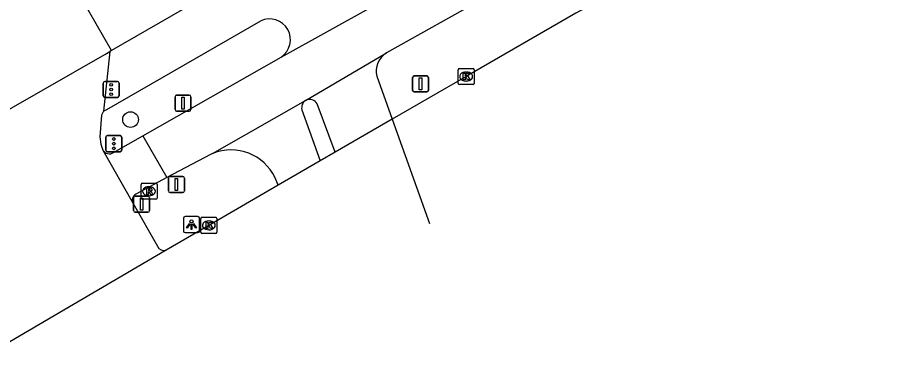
# Model space of a CAD drawing. Extents: x 158461 to 159795, y 387220 to 388672.
# Drawn here: x 159116.7 to 159171, y 387390.8 to 387412.7 of the extents above; entities that cross this region are included whole.
import ezdxf

# ---------------------------------------------------------------- set-up
doc = ezdxf.new("R2010")
doc.units = 0
for name, color, linetype in [('IMGEO_Boom', 7, 'Continuous'), ('IMGEO_Fietspad_gesloten', 7, 'Continuous'), ('IMGEO_Fietspad_open', 7, 'Continuous'), ('IMGEO_Groenvoorziening', 7, 'Continuous'), ('IMGEO_Kolk', 7, 'Continuous'), ('IMGEO_Lichtpunt', 7, 'Continuous'), ('IMGEO_Rijbaan_lokaal_gesloten', 7, 'Continuous'), ('IMGEO_Rioolput', 7, 'Continuous'), ('IMGEO_Verkeersbordpaal', 7, 'Continuous'), ('IMGEO_Verkeersregelinstallatiepaal', 7, 'Continuous'), ('IMGEO_Voetpad_open', 7, 'Continuous')]:
    doc.layers.add(name, color=color, linetype=linetype)

msp = doc.modelspace()

# ---------------------------------------------------------------- linework, layer by layer
at = {"layer": 'IMGEO_Boom'}
msp.add_circle((159123.778, 387406.36), 0.489, dxfattribs=at)
at = {"layer": 'IMGEO_Fietspad_gesloten'}
for points in [[(159152.074, 387417.429), (159139.747, 387410.516)], [(159133.165, 387410.259), (159138.856, 387413.418)], [(159134.694, 387407.556), (159139.747, 387410.516)], [(159124.549, 387405.346), (159133.165, 387410.259)], [(159128.899, 387404.242), (159134.694, 387407.556)], [(159122.721, 387404.304), (159124.549, 387405.346)], [(159124.549, 387405.346), (159126.047, 387402.744)], [(159122.047, 387404.465), (159123.937, 387401.136)], [(159128.899, 387404.242), (159128.76, 387404.181), (159126.047, 387402.744)], [(159126.047, 387402.744), (159124.109, 387401.717)]]:
    msp.add_lwpolyline(points, dxfattribs=at)
for centre, radius, start, end in [((159122.461, 387404.705), 0.478, 210.1163, 303.0145), ((159124.312, 387401.341), 0.427, 118.3127, 208.7055)]:
    msp.add_arc(centre, radius, start, end, dxfattribs=at)
at = {"layer": 'IMGEO_Fietspad_open'}
for points in [[(159134.461, 387406.962), (159135.612, 387403.795)], [(159132.981, 387402.272), (159132.796, 387402.735)]]:
    msp.add_lwpolyline(points, dxfattribs=at)
for centre, radius, start, end in [((159135.014, 387407.088), 0.567, 124.323, 192.8412), ((159130.051, 387401.428), 3.041, 25.4599, 112.2564)]:
    msp.add_arc(centre, radius, start, end, dxfattribs=at)
at = {"layer": 'IMGEO_Groenvoorziening'}
msp.add_lwpolyline([(159122.588, 387410.663), (159120.193, 387414.838)], dxfattribs=at)
at = {"layer": 'IMGEO_Kolk'}
for p, q in [((159144.206, 387408.619), (159144.206, 387409.471)), ((159144.281, 387409.545), (159145.133, 387409.545)), ((159144.694, 387409.325), (159144.719, 387409.325)), ((159145.207, 387409.471), (159145.207, 387408.619)), ((159144.717, 387408.765), (159144.692, 387408.765)), ((159145.133, 387408.545), (159144.281, 387408.545)), ((159128.163, 387399.346), (159128.163, 387400.198)), ((159128.238, 387400.272), (159129.09, 387400.272)), ((159128.651, 387400.052), (159128.676, 387400.052)), ((159129.164, 387400.198), (159129.164, 387399.346)), ((159129.09, 387399.272), (159128.238, 387399.272)), ((159128.674, 387399.492), (159128.649, 387399.492))]:
    msp.add_line(p, q, dxfattribs=at)
for points in [[(159144.206, 387408.619), (159144.206, 387409.471)], [(159144.281, 387409.545), (159145.133, 387409.545)], [(159145.207, 387409.471), (159145.207, 387408.619)], [(159144.527, 387409.245), (159144.65, 387409.245), (159144.65, 387409.094), (159144.78, 387409.245), (159144.944, 387409.245), (159144.798, 387409.094), (159144.951, 387408.845), (159144.799, 387408.845), (159144.714, 387409.009), (159144.65, 387408.942), (159144.65, 387408.845), (159144.527, 387408.845), (159144.527, 387409.245)], [(159145.133, 387408.545), (159144.281, 387408.545)], [(159128.163, 387399.346), (159128.163, 387400.198)], [(159128.238, 387400.272), (159129.09, 387400.272)], [(159129.164, 387400.198), (159129.164, 387399.346)], [(159128.484, 387399.972), (159128.607, 387399.972), (159128.607, 387399.821), (159128.737, 387399.972), (159128.901, 387399.972), (159128.755, 387399.821), (159128.908, 387399.572), (159128.756, 387399.572), (159128.671, 387399.736), (159128.607, 387399.669), (159128.607, 387399.572), (159128.484, 387399.572), (159128.484, 387399.972)], [(159129.09, 387399.272), (159128.238, 387399.272)]]:
    msp.add_lwpolyline(points, dxfattribs=at)
for centre, start, end in [((159144.283, 387409.469), 91.552, 178.448), ((159144.283, 387409.469), 91.552, 178.448), ((159145.131, 387409.469), 1.552, 88.448), ((159145.131, 387409.469), 1.552, 88.448), ((159144.283, 387408.621), 181.552, 268.448), ((159144.283, 387408.621), 181.552, 268.448), ((159145.131, 387408.621), 271.552, 358.448), ((159145.131, 387408.621), 271.552, 358.448), ((159128.24, 387400.196), 91.552, 178.448), ((159128.24, 387400.196), 91.552, 178.448), ((159129.088, 387400.196), 1.552, 88.448), ((159129.088, 387400.196), 1.552, 88.448), ((159128.24, 387399.348), 181.552, 268.448), ((159128.24, 387399.348), 181.552, 268.448), ((159129.088, 387399.348), 271.552, 358.448), ((159129.088, 387399.348), 271.552, 358.448)]:
    msp.add_arc(centre, 0.0765, start, end, dxfattribs=at)
for centre, major_axis, ratio, start_param, end_param in [((159144.693, 387409.045), (-0.387, 0.002), 0.722429, 4.712389, 7.853982), ((159144.718, 387409.045), (-0.39, 0.002), 0.717154, 1.570796, 4.712389), ((159128.65, 387399.772), (-0.387, 0.002), 0.722429, 4.712389, 7.853982), ((159128.675, 387399.772), (-0.39, 0.002), 0.717154, 1.570796, 4.712389)]:
    msp.add_ellipse(centre, major_axis=major_axis, ratio=ratio, start_param=start_param, end_param=end_param, dxfattribs=at)
at = {"layer": 'IMGEO_Lichtpunt'}
for p, q in [((159127.081, 387400.22), (159127.081, 387399.413)), ((159127.081, 387400.22), (159127.081, 387399.413)), ((159127.983, 387400.315), (159127.175, 387400.315)), ((159127.983, 387400.315), (159127.175, 387400.315)), ((159128.077, 387399.413), (159128.077, 387400.22)), ((159128.077, 387399.413), (159128.077, 387400.22)), ((159127.175, 387399.319), (159127.983, 387399.319)), ((159127.175, 387399.319), (159127.983, 387399.319))]:
    msp.add_line(p, q, dxfattribs=at)
for points in [[(159127.455, 387399.884), (159127.494, 387399.856), (159127.306, 387399.594), (159127.268, 387399.621), (159127.455, 387399.884)], [(159127.557, 387399.836), (159127.604, 387399.836), (159127.604, 387399.514), (159127.557, 387399.514), (159127.557, 387399.836)], [(159127.667, 387399.856), (159127.705, 387399.883), (159127.892, 387399.621), (159127.853, 387399.593), (159127.667, 387399.856)]]:
    msp.add_lwpolyline(points, dxfattribs=at)
msp.add_circle((159127.58, 387400.018), 0.0994, dxfattribs=at)
for centre, start, end in [((159127.175, 387400.22), 90, 180), ((159127.175, 387400.22), 90, 180), ((159127.983, 387400.22), 0, 90), ((159127.983, 387400.22), 0, 90), ((159127.175, 387399.413), 180, 270), ((159127.175, 387399.413), 180, 270), ((159127.983, 387399.413), 270, 0), ((159127.983, 387399.413), 270, 360)]:
    msp.add_arc(centre, 0.0946, start, end, dxfattribs=at)
at = {"layer": 'IMGEO_Rijbaan_lokaal_gesloten'}
for points in [[(159162.202, 387418.954), (159155.124, 387414.931), (159151.548, 387412.989), (159144.704, 387409.044), (159140.092, 387406.388)], [(159140.092, 387406.388), (159136.536, 387404.329)], [(159140.092, 387406.388), (159142.421, 387399.894)], [(159136.536, 387404.329), (159135.612, 387403.795)], [(159135.612, 387403.795), (159132.981, 387402.272)], [(159132.981, 387402.272), (159128.661, 387399.771), (159125.999, 387398.215)], [(159125.999, 387398.215), (159111.055, 387389.484)]]:
    msp.add_lwpolyline(points, dxfattribs=at)
at = {"layer": 'IMGEO_Rioolput'}
for p, q in [((159124.431, 387401.472), (159124.431, 387402.324)), ((159124.506, 387402.398), (159125.358, 387402.398)), ((159125.432, 387402.324), (159125.432, 387401.472)), ((159124.919, 387402.178), (159124.944, 387402.178)), ((159125.358, 387401.398), (159124.506, 387401.398)), ((159124.942, 387401.618), (159124.917, 387401.618))]:
    msp.add_line(p, q, dxfattribs=at)
for points in [[(159124.431, 387401.472), (159124.431, 387402.324)], [(159124.506, 387402.398), (159125.358, 387402.398)], [(159125.432, 387402.324), (159125.432, 387401.472)], [(159125.02, 387402.096), (159124.768, 387402.098), (159124.768, 387401.698)], [(159124.768, 387401.698), (159124.892, 387401.698), (159124.892, 387401.86), (159124.903, 387401.86)], [(159124.946, 387402.017), (159124.892, 387402.017), (159124.892, 387401.936)], [(159124.892, 387401.936), (159124.944, 387401.936)], [(159124.95, 387401.831), (159125.021, 387401.698), (159125.161, 387401.698), (159125.096, 387401.824)], [(159125.358, 387401.398), (159124.506, 387401.398)]]:
    msp.add_lwpolyline(points, dxfattribs=at)
for centre, radius, start, end in [((159124.508, 387402.322), 0.0765, 91.552, 178.448), ((159124.508, 387402.322), 0.0765, 91.552, 178.448), ((159125.356, 387402.322), 0.0765, 1.552, 88.448), ((159125.356, 387402.322), 0.0765, 1.552, 88.448), ((159124.902, 387401.807), 0.0533, 26.0293, 88.6989), ((159124.928, 387402.125), 0.19, 274.7715, 282.9687), ((159124.952, 387401.921), 0.0964, 77.0061, 93.1865), ((159124.966, 387401.978), 0.0378, 276.6634, 79.6772), ((159125.019, 387401.986), 0.109, 350.3612, 89.416), ((159125.017, 387401.986), 0.112, 277.5842, 350.9817), ((159125.001, 387401.771), 0.108, 29.5134, 73.7905), ((159124.508, 387401.474), 0.0765, 181.552, 268.448), ((159124.508, 387401.474), 0.0765, 181.552, 268.448), ((159125.356, 387401.474), 0.0765, 271.552, 358.448), ((159125.356, 387401.474), 0.0765, 271.552, 358.448)]:
    msp.add_arc(centre, radius, start, end, dxfattribs=at)
for centre, major_axis, ratio, start_param, end_param in [((159124.918, 387401.898), (-0.387, 0.002), 0.722429, 4.712389, 7.853982), ((159124.943, 387401.898), (-0.39, 0.002), 0.717154, 1.570796, 4.712389)]:
    msp.add_ellipse(centre, major_axis=major_axis, ratio=ratio, start_param=start_param, end_param=end_param, dxfattribs=at)
at = {"layer": 'IMGEO_Verkeersbordpaal'}
for p, q in [((159141.363, 387408.182), (159141.363, 387408.982)), ((159141.363, 387408.982), (159141.363, 387408.182)), ((159141.463, 387409.082), (159142.253, 387409.082)), ((159142.253, 387409.082), (159141.463, 387409.082)), ((159142.353, 387408.982), (159142.353, 387408.182)), ((159142.353, 387408.182), (159142.353, 387408.982)), ((159126.553, 387406.986), (159126.553, 387407.786)), ((159126.553, 387407.786), (159126.553, 387406.986)), ((159126.653, 387407.886), (159127.443, 387407.886)), ((159127.443, 387407.886), (159126.653, 387407.886)), ((159127.543, 387407.786), (159127.543, 387406.986)), ((159127.543, 387406.986), (159127.543, 387407.786)), ((159142.253, 387408.082), (159141.463, 387408.082)), ((159141.463, 387408.082), (159142.253, 387408.082)), ((159127.443, 387406.886), (159126.653, 387406.886)), ((159126.653, 387406.886), (159127.443, 387406.886)), ((159126.244, 387402.814), (159127.034, 387402.814)), ((159127.034, 387402.814), (159126.244, 387402.814)), ((159126.144, 387401.914), (159126.144, 387402.714)), ((159126.144, 387402.714), (159126.144, 387401.914)), ((159127.134, 387402.714), (159127.134, 387401.914)), ((159127.134, 387401.914), (159127.134, 387402.714)), ((159127.034, 387401.814), (159126.244, 387401.814)), ((159126.244, 387401.814), (159127.034, 387401.814)), ((159123.973, 387400.692), (159123.973, 387401.492)), ((159123.973, 387401.492), (159123.973, 387400.692)), ((159124.073, 387401.592), (159124.863, 387401.592)), ((159124.863, 387401.592), (159124.073, 387401.592)), ((159124.963, 387401.492), (159124.963, 387400.692)), ((159124.963, 387400.692), (159124.963, 387401.492)), ((159124.863, 387400.592), (159124.073, 387400.592)), ((159124.073, 387400.592), (159124.863, 387400.592))]:
    msp.add_line(p, q, dxfattribs=at)
for points in [[(159141.783, 387408.957), (159141.933, 387408.957), (159141.933, 387408.207), (159141.783, 387408.207), (159141.783, 387408.957)], [(159126.973, 387407.761), (159127.123, 387407.761), (159127.123, 387407.011), (159126.973, 387407.011), (159126.973, 387407.761)], [(159126.564, 387402.689), (159126.714, 387402.689), (159126.714, 387401.939), (159126.564, 387401.939), (159126.564, 387402.689)], [(159124.393, 387401.467), (159124.543, 387401.467), (159124.543, 387400.717), (159124.393, 387400.717), (159124.393, 387401.467)]]:
    msp.add_lwpolyline(points, dxfattribs=at)
for centre, start, end in [((159141.463, 387408.982), 90, 180), ((159141.463, 387408.982), 90, 180), ((159142.253, 387408.982), 0, 90), ((159142.253, 387408.982), 360, 90), ((159141.463, 387408.182), 180, 270), ((159141.463, 387408.182), 180, 270), ((159142.253, 387408.182), 270, 0), ((159142.253, 387408.182), 270, 0), ((159126.653, 387407.786), 90, 180), ((159126.653, 387407.786), 90, 180), ((159127.443, 387407.786), 0, 90), ((159127.443, 387407.786), 360, 90), ((159126.653, 387406.986), 180, 270), ((159126.653, 387406.986), 180, 270), ((159127.443, 387406.986), 270, 0), ((159127.443, 387406.986), 270, 0), ((159126.244, 387402.714), 90, 180), ((159126.244, 387402.714), 90, 180), ((159127.034, 387402.714), 0, 90), ((159127.034, 387402.714), 360, 90), ((159126.244, 387401.914), 180, 270), ((159126.244, 387401.914), 180, 270), ((159127.034, 387401.914), 270, 0), ((159127.034, 387401.914), 270, 0), ((159124.073, 387401.492), 90, 180), ((159124.073, 387401.492), 90, 180), ((159124.863, 387401.492), 0, 90), ((159124.863, 387401.492), 360, 90), ((159124.073, 387400.692), 180, 270), ((159124.073, 387400.692), 180, 270), ((159124.863, 387400.692), 270, 0), ((159124.863, 387400.692), 270, 0)]:
    msp.add_arc(centre, 0.1, start, end, dxfattribs=at)
at = {"layer": 'IMGEO_Verkeersregelinstallatiepaal'}
for p, q in [((159122.176, 387408.741), (159122.966, 387408.741)), ((159122.966, 387408.741), (159122.176, 387408.741)), ((159122.076, 387407.841), (159122.076, 387408.641)), ((159122.076, 387408.641), (159122.076, 387407.841)), ((159123.066, 387408.641), (159123.066, 387407.841)), ((159123.066, 387407.841), (159123.066, 387408.641)), ((159122.966, 387407.741), (159122.176, 387407.741)), ((159122.176, 387407.741), (159122.966, 387407.741)), ((159122.239, 387404.462), (159122.239, 387405.262)), ((159122.239, 387405.262), (159122.239, 387404.462)), ((159122.339, 387405.362), (159123.129, 387405.362)), ((159123.129, 387405.362), (159122.339, 387405.362)), ((159123.229, 387405.262), (159123.229, 387404.462)), ((159123.229, 387404.462), (159123.229, 387405.262)), ((159123.129, 387404.362), (159122.339, 387404.362)), ((159122.339, 387404.362), (159123.129, 387404.362))]:
    msp.add_line(p, q, dxfattribs=at)
for centre in [(159122.571, 387408.531), (159122.571, 387408.241), (159122.571, 387407.951), (159122.734, 387405.152), (159122.734, 387404.862), (159122.734, 387404.572)]:
    msp.add_circle(centre, 0.085, dxfattribs=at)
for centre, start, end in [((159122.176, 387408.641), 90, 180), ((159122.176, 387408.641), 90, 180), ((159122.966, 387408.641), 0, 90), ((159122.966, 387408.641), 360, 90), ((159122.176, 387407.841), 180, 270), ((159122.176, 387407.841), 180, 270), ((159122.966, 387407.841), 270, 0), ((159122.966, 387407.841), 270, 0), ((159122.339, 387405.262), 90, 180), ((159122.339, 387405.262), 90, 180), ((159123.129, 387405.262), 0, 90), ((159123.129, 387405.262), 360, 90), ((159122.339, 387404.462), 180, 270), ((159122.339, 387404.462), 180, 270), ((159123.129, 387404.462), 270, 0), ((159123.129, 387404.462), 270, 0)]:
    msp.add_arc(centre, 0.1, start, end, dxfattribs=at)
at = {"layer": 'IMGEO_Voetpad_open'}
for points in [[(159170.983, 387438.519), (159169.155, 387437.467), (159145.095, 387423.629), (159135.963, 387418.368), (159122.588, 387410.663)], [(159122.102, 387406.886), (159122.292, 387406.997), (159131.893, 387412.507)], [(159114.05, 387405.783), (159114.462, 387406.015), (159122.174, 387410.426), (159122.482, 387410.602)], [(159122.482, 387410.602), (159122.102, 387406.886)], [(159122.588, 387410.663), (159122.482, 387410.602)], [(159139.134, 387409.067), (159140.092, 387406.388)], [(159136.536, 387404.329), (159135.424, 387407.334)], [(159122.102, 387406.886), (159121.965, 387406.64), (159121.862, 387405.28), (159121.927, 387404.839), (159122.047, 387404.465)], [(159123.937, 387401.136), (159125.451, 387398.465)]]:
    msp.add_lwpolyline(points, dxfattribs=at)
for centre, radius, start, end in [((159132.451, 387411.339), 1.295, 303.4694, 115.5361), ((159140.427, 387409.374), 1.329, 120.7683, 193.3701), ((159134.94, 387407.055), 0.559, 30.0087, 116.1612), ((159125.893, 387398.708), 0.504, 208.8061, 282.1486)]:
    msp.add_arc(centre, radius, start, end, dxfattribs=at)

doc.saveas('drawing.dxf')
